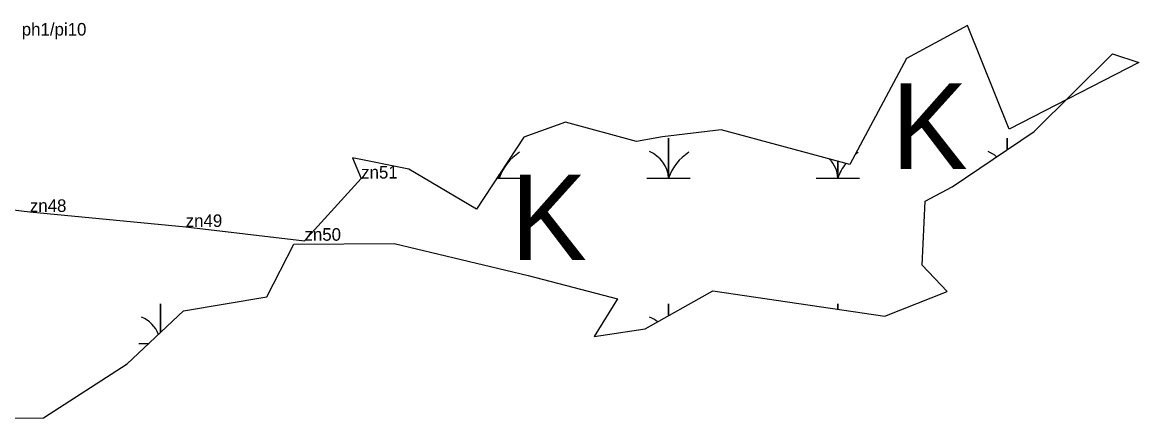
# Model space of a CAD drawing. Extents: x 2072529 to 2268796, y 436423 to 470406.
# Drawn here: x 2231254.2 to 2231697.6, y 438367.1 to 438524.7 of the extents above; entities that cross this region are included whole.
import ezdxf

# ---------------------------------------------------------------- set-up
doc = ezdxf.new("R2010")
doc.units = 0
for name, color, linetype in [('Exist Environmental Wetland Boundary Cogo Comment', 7, 'Continuous'), ('Exist Environmental Wetland Boundary Cogo Point CELL', 7, 'Continuous'), ('Old_Level_20', 7, 'Continuous')]:
    doc.layers.add(name, color=color, linetype=linetype)

msp = doc.modelspace()

# ---------------------------------------------------------------- linework, layer by layer
at = {"layer": 'Exist Environmental Wetland Boundary Cogo Point CELL'}
for points in [[(2231502.28, 438462.8), (2231510.88, 438462.8), (2231510.88, 438478.58), (2231510.88, 438462.8), (2231519.48, 438462.8)], [(2231645.38, 438474.09), (2231645.38, 438478.58), (2231645.38, 438474.09)], [(2231569.53, 438462.8), (2231578.13, 438462.8), (2231578.13, 438469.45)], [(2231578.13, 438469.45), (2231578.13, 438462.8), (2231586.73, 438462.8)], [(2231442.75, 438462.8), (2231443.63, 438462.8), (2231443.63, 438464.15)], [(2231443.63, 438464.15), (2231443.63, 438462.8), (2231452.23, 438462.8)], [(2231309.13, 438401.41), (2231309.13, 438412.78), (2231309.13, 438401.41)], [(2231510.88, 438408.07), (2231510.88, 438412.78), (2231510.88, 438408.07)], [(2231578.13, 438410.64), (2231578.13, 438412.78), (2231578.13, 438410.64)], [(2231300.53, 438397), (2231304.43, 438397)]]:
    msp.add_lwpolyline(points, dxfattribs=at)
for centre, radius, start, end in [((2231461.87, 438456.74), 19.22, 122.1274, 161.6222), ((2231498.61, 438461.91), 12.3, 4.1403, 67.535), ((2231529.12, 438456.74), 19.22, 122.1274, 161.6222), ((2231596.37, 438456.74), 19.22, 122.1274, 126.1785), ((2231633.11, 438461.91), 12.3, 49.2149, 67.535), ((2231565.86, 438461.91), 12.3, 4.1403, 43.2874), ((2231596.37, 438456.74), 19.22, 141.8569, 161.6222), ((2231431.36, 438461.91), 12.3, 4.1403, 9.49), ((2231296.86, 438396.11), 12.3, 21.5654, 67.535), ((2231498.61, 438396.11), 12.3, 50.3105, 67.535)]:
    msp.add_arc(centre, radius, start, end, dxfattribs=at)
at = {"layer": 'Old_Level_20'}
for p, q in [((2231388.76, 438462.6), (2231388.76, 438462.6)), ((2231257.2, 438449.32), (2231257.2, 438449.32)), ((2231319.09, 438443.33), (2231319.09, 438443.33)), ((2231366.26, 438437.87), (2231366.26, 438437.87))]:
    msp.add_line(p, q, dxfattribs=at)
for points in [[(2231212.35, 438367.12), (2231262.57, 438367.52), (2231295.83, 438388.93), (2231318.26, 438409.98), (2231351.29, 438415.53), (2231362, 438436.45), (2231401.87, 438436.73), (2231455.04, 438424.04), (2231490.59, 438414.73), (2231481.3, 438399.8), (2231501.62, 438402.84), (2231528.43, 438417.98), (2231596.74, 438407.89), (2231621.44, 438417.71), (2231611.56, 438428.2), (2231612.82, 438453.57), (2231623.48, 438459.24), (2231656.05, 438481.33), (2231687.11, 438512.17), (2231697.56, 438508.73), (2231646.09, 438482.23), (2231629.57, 438523.43), (2231605.36, 438510.34), (2231582.85, 438468.18), (2231531.81, 438481.92), (2231508.49, 438479.14), (2231498.07, 438477.38), (2231469.88, 438484.94), (2231453.38, 438479.04), (2231434.62, 438450.39), (2231407.75, 438466.32), (2231385.3, 438470.85), (2231388.76, 438462.6), (2231389.19, 438462.74)], [(2231106.33, 438463.95), (2231150.87, 438462.26), (2231257.2, 438449.32), (2231319.09, 438443.33), (2231366.26, 438437.87), (2231388.76, 438462.6)]]:
    msp.add_lwpolyline(points, dxfattribs=at)

# ---------------------------------------------------------------- texts
at = {"layer": 'Exist Environmental Wetland Boundary Cogo Comment'}
for s, p in [('ph1/pi10', (2231253.98, 438519.43)), ('zn51', (2231388.76, 438462.6)), ('zn48', (2231257.2, 438449.32)), ('zn49', (2231319.09, 438443.33)), ('zn50', (2231366.26, 438437.87))]:
    msp.add_text(s, height=5, dxfattribs=at).set_placement(p)
at = {"layer": 'Exist Environmental Wetland Boundary Cogo Point CELL'}
for p in [(2231599.33, 438466.39), (2231448.13, 438430.15)]:
    msp.add_text('K', height=34, dxfattribs=at).set_placement(p)

doc.saveas('drawing.dxf')
